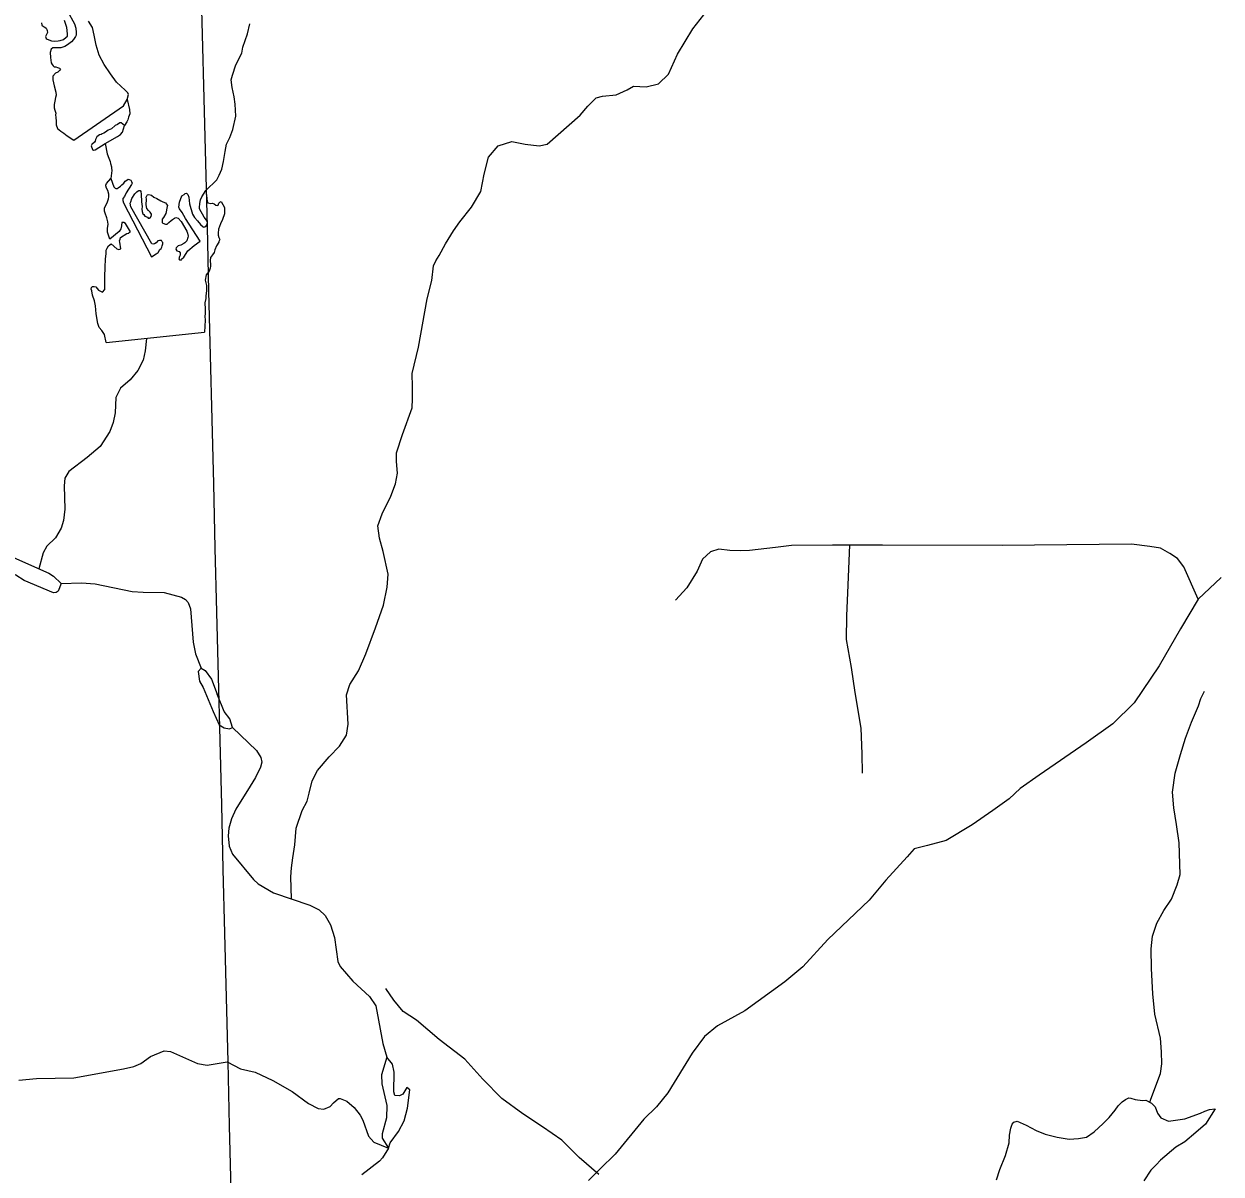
# Model space of a CAD drawing. Extents: x -19 to 366, y -4 to 359.
# Drawn here: x 142.109 to 143.365, y 187.329 to 188.535 of the extents above; entities that cross this region are included whole.
import ezdxf

# ---------------------------------------------------------------- set-up
doc = ezdxf.new("R2010")
doc.units = 0
for name, color, linetype in [('Level 35', 7, 'Continuous'), ('Level 45', 7, 'Continuous'), ('Level 60', 7, 'Continuous')]:
    doc.layers.add(name, color=color, linetype=linetype)

msp = doc.modelspace()

# ---------------------------------------------------------------- linework, layer by layer
at = {"layer": 'Level 35'}
for points in [[(142.3903, 187.6174), (142.3893, 187.6406), (142.3901, 187.6499), (142.3914, 187.6605), (142.3936, 187.674), (142.3952, 187.6916), (142.4012, 187.7101), (142.4067, 187.7198), (142.4086, 187.7284), (142.4119, 187.7412), (142.4174, 187.7521), (142.4296, 187.7663), (142.4406, 187.7777), (142.448, 187.7891), (142.4496, 187.8005), (142.4477, 187.8313), (142.4515, 187.8423), (142.4605, 187.8567), (142.468, 187.8744), (142.4784, 187.9018), (142.4866, 187.9253), (142.4904, 187.9444), (142.4914, 187.9581), (142.4862, 187.9816), (142.4826, 187.9959), (142.4808, 188.0086), (142.4852, 188.0213), (142.4945, 188.0397), (142.4991, 188.0527), (142.5015, 188.0639), (142.5002, 188.0761), (142.5002, 188.0854), (142.5065, 188.1044), (142.5167, 188.1325), (142.517, 188.142), (142.5169, 188.1544), (142.5168, 188.1684), (142.5232, 188.196), (142.5325, 188.2467), (142.5372, 188.2658), (142.5392, 188.2814), (142.5417, 188.2865), (142.5452, 188.2921), (142.5517, 188.3043), (142.5602, 188.3182), (142.5668, 188.3276), (142.579, 188.3429), (142.5886, 188.3594), (142.5924, 188.3776), (142.5967, 188.3954), (142.6071, 188.4071), (142.6214, 188.4116), (142.6354, 188.4089), (142.6498, 188.4073), (142.6584, 188.409), (142.6929, 188.4395), (142.701, 188.4488), (142.7099, 188.4576), (142.7164, 188.4592), (142.7307, 188.4606), (142.7421, 188.4659), (142.7488, 188.4698), (142.7621, 188.4689), (142.7752, 188.4723), (142.7857, 188.4824), (142.7952, 188.5033), (142.8112, 188.5299), (142.8305, 188.5544)], [(142.1277, 188.5361), (142.1283, 188.5338), (142.1298, 188.5324), (142.1312, 188.5318), (142.1327, 188.5305), (142.1335, 188.5292), (142.1337, 188.5281), (142.134, 188.526), (142.1332, 188.5241), (142.132, 188.522), (142.1326, 188.5199), (142.1339, 188.5192), (142.1385, 188.5174), (142.1419, 188.5171), (142.1453, 188.5172), (142.1474, 188.5178), (142.1511, 188.5188), (142.1539, 188.521), (142.1552, 188.5223), (142.1553, 188.5248), (142.1546, 188.5314), (142.152, 188.5387)], [(142.1552, 188.5485), (142.1626, 188.535), (142.1639, 188.5307), (142.1644, 188.5259), (142.1641, 188.5231), (142.1635, 188.5219), (142.1613, 188.5188), (142.1593, 188.5163), (142.155, 188.5132), (142.1522, 188.5114), (142.1483, 188.51), (142.1441, 188.5099), (142.1415, 188.5099), (142.1396, 188.51), (142.1381, 188.5085), (142.1371, 188.5052), (142.1374, 188.4999), (142.1381, 188.4944), (142.1391, 188.4926), (142.1402, 188.4911)], [(142.2177, 188.4558), (142.2191, 188.4612), (142.2183, 188.4629), (142.2156, 188.4656), (142.2065, 188.474), (142.2003, 188.4827), (142.1935, 188.4924), (142.1885, 188.5022), (142.1851, 188.5127), (142.1831, 188.5233), (142.1814, 188.5314), (142.1771, 188.5378)], [(142.3002, 188.3604), (142.3118, 188.3716), (142.3144, 188.3764), (142.3169, 188.3828), (142.3188, 188.3906), (142.3206, 188.4012), (142.3219, 188.4089), (142.3254, 188.4161), (142.3286, 188.4244), (142.3318, 188.4383), (142.3312, 188.451), (142.33, 188.4587), (142.3279, 188.4683), (142.327, 188.4763), (142.3282, 188.4812), (142.3319, 188.4923), (142.3381, 188.5042), (142.339, 188.5105), (142.3438, 188.5245), (142.3464, 188.5351)], [(142.1402, 188.4911), (142.141, 188.4901), (142.1429, 188.4902), (142.1448, 188.4895), (142.1469, 188.4888), (142.1477, 188.4876), (142.147, 188.4865), (142.1451, 188.4845), (142.1425, 188.4835), (142.1399, 188.4801), (142.1398, 188.4763), (142.1413, 188.4702), (142.143, 188.4634), (142.1432, 188.4602), (142.1427, 188.4579), (142.142, 188.4541), (142.1412, 188.4507), (142.1413, 188.4471), (142.1417, 188.4445), (142.1429, 188.4416), (142.1427, 188.4397), (142.1428, 188.4369), (142.1433, 188.4331), (142.1434, 188.4293), (142.1448, 188.4254), (142.1481, 188.4224), (142.1513, 188.4204), (142.1548, 188.4178), (142.1617, 188.413)], [(142.1617, 188.413), (142.2139, 188.4491), (142.2177, 188.4558)], [(142.2177, 188.4558), (142.2202, 188.4453), (142.2205, 188.4408), (142.2193, 188.4371), (142.2186, 188.4344), (142.2173, 188.4323), (142.2151, 188.4286)], [(142.2151, 188.4286), (142.2115, 188.4312), (142.21, 188.4314), (142.2076, 188.4296), (142.205, 188.4284), (142.2013, 188.4251), (142.1977, 188.4235), (142.1951, 188.4214), (142.1934, 188.4206), (142.1914, 188.4198), (142.1904, 188.4192), (142.1886, 188.4188), (142.186, 188.4166), (142.1845, 188.4139), (142.1842, 188.412), (142.1833, 188.4109), (142.1805, 188.4087), (142.1801, 188.4072), (142.1812, 188.4034), (142.1825, 188.4025), (142.1842, 188.4031), (142.1948, 188.4098), (142.2075, 188.4169), (142.2106, 188.4191), (142.2127, 188.4214), (142.2151, 188.4286)], [(142.1948, 188.4098), (142.1969, 188.3987), (142.1986, 188.3941), (142.2, 188.3906), (142.2004, 188.3885), (142.2012, 188.3853), (142.2014, 188.3838), (142.2017, 188.3813), (142.2006, 188.3731)], [(142.1956, 188.2008), (142.1939, 188.2095), (142.191, 188.2134), (142.1883, 188.2166), (142.1871, 188.2209), (142.1851, 188.2311), (142.1846, 188.2395), (142.1835, 188.2448), (142.1815, 188.2506), (142.1808, 188.2551), (142.1798, 188.257), (142.1802, 188.2587), (142.1813, 188.2595), (142.1831, 188.2597), (142.1847, 188.2592), (142.1876, 188.2558), (142.191, 188.254), (142.1918, 188.2537), (142.1942, 188.2566), (142.1944, 188.2621), (142.1944, 188.2698), (142.1946, 188.2801), (142.195, 188.2884), (142.1958, 188.2943), (142.1957, 188.2977), (142.1966, 188.3), (142.198, 188.3023), (142.201, 188.3045), (142.2068, 188.2993), (142.2091, 188.2986), (142.211, 188.299), (142.21, 188.3062), (142.2096, 188.3077), (142.2103, 188.3093), (142.2109, 188.311), (142.2174, 188.3153), (142.2194, 188.3157), (142.22, 188.3163), (142.2213, 188.3171), (142.216, 188.3257), (142.2141, 188.3268), (142.2122, 188.3269), (142.2114, 188.321), (142.2112, 188.3203), (142.2094, 188.3174), (142.1996, 188.3092), (142.197, 188.3165), (142.1972, 188.3207), (142.1977, 188.3247), (142.1975, 188.3274), (142.1964, 188.3317), (142.1948, 188.3366), (142.194, 188.3387), (142.1939, 188.3419), (142.1955, 188.3448), (142.1968, 188.3473), (142.1982, 188.3517), (142.1984, 188.3537), (142.1985, 188.3564), (142.1975, 188.3604), (142.1961, 188.3628), (142.1955, 188.3652), (142.1954, 188.366), (142.196, 188.3677), (142.2006, 188.3731), (142.2038, 188.3641), (142.2051, 188.3628), (142.2059, 188.3623), (142.2074, 188.3625), (142.2083, 188.3633), (142.2108, 188.365), (142.2121, 188.3662), (142.2141, 188.3679), (142.2157, 188.3701), (142.2183, 188.3718), (142.2187, 188.3722), (142.22, 188.3719), (142.2216, 188.3711), (142.2224, 188.3698), (142.223, 188.3681), (142.2224, 188.3666), (142.2168, 188.3578), (142.2148, 188.3539), (142.2131, 188.3518), (142.2132, 188.3497), (142.2138, 188.3473), (142.2431, 188.2908), (142.2483, 188.294), (142.2501, 188.2954), (142.2521, 188.2984), (142.2534, 188.2994), (142.2542, 188.3008), (142.2545, 188.3023), (142.2552, 188.3044), (142.255, 188.3059), (142.2546, 188.3065), (142.2538, 188.308), (142.2515, 188.3079), (142.25, 188.3075), (142.248, 188.3056), (142.2465, 188.3044)], [(142.2465, 188.3044), (142.245, 188.304), (142.2437, 188.3045), (142.2216, 188.3433), (142.2208, 188.3469), (142.2217, 188.3486), (142.2228, 188.3518), (142.2259, 188.3568), (142.2279, 188.359), (142.2292, 188.3601), (142.2299, 188.3605), (142.2313, 188.3604), (142.2322, 188.3592), (142.2323, 188.3566), (142.2327, 188.3486), (142.2333, 188.3435), (142.233, 188.3407), (142.2335, 188.3382), (142.2341, 188.336), (142.2352, 188.3352), (142.2364, 188.3335), (142.2389, 188.3323), (142.2399, 188.3315), (142.2412, 188.3312), (142.2419, 188.3318), (142.2428, 188.3331), (142.2434, 188.3347), (142.2432, 188.3354), (142.2418, 188.3377), (142.2402, 188.3395), (142.2385, 188.3414), (142.2378, 188.3453), (142.2381, 188.3514), (142.2378, 188.3533), (142.2386, 188.3554), (142.2389, 188.3558), (142.2406, 188.3562), (142.2431, 188.3555), (142.2456, 188.3535), (142.249, 188.3518), (142.253, 188.3495), (142.2551, 188.3486), (142.2578, 188.3473), (142.26, 188.3447), (142.2598, 188.3434), (142.2583, 188.3363), (142.2559, 188.3319), (142.2546, 188.3304), (142.2545, 188.3267), (142.2551, 188.3262), (142.258, 188.3249), (142.2596, 188.3252), (142.2613, 188.3267), (142.2639, 188.3289), (142.2654, 188.33), (142.2673, 188.3312), (142.2689, 188.3322), (142.2714, 188.3315), (142.2745, 188.328), (142.2802, 188.3177), (142.281, 188.3156), (142.2818, 188.3126), (142.2815, 188.3109), (142.2803, 188.3076), (142.2782, 188.3055), (142.2771, 188.3049), (142.2739, 188.3029), (142.2713, 188.3023), (142.2702, 188.3013), (142.2693, 188.3002), (142.2689, 188.2988), (142.2699, 188.2969), (142.2724, 188.2964), (142.2732, 188.2951), (142.2732, 188.2927), (142.2725, 188.2911), (142.272, 188.2886), (142.2726, 188.2875), (142.2745, 188.2872), (142.2748, 188.2883), (142.2771, 188.2905), (142.2813, 188.2972), (142.2879, 188.3027), (142.2942, 188.3073), (142.2788, 188.3311), (142.2754, 188.3373), (142.2725, 188.3412), (142.2721, 188.3429), (142.2725, 188.3482), (142.2752, 188.3549), (142.2774, 188.3563), (142.2786, 188.3571), (142.2801, 188.3577), (142.2814, 188.3562), (142.2826, 188.3534), (142.2831, 188.3464), (142.2862, 188.3356), (142.2884, 188.3319), (142.2915, 188.3287), (142.2948, 188.3246), (142.2973, 188.3224)], [(142.2973, 188.3224), (142.2981, 188.322), (142.2992, 188.3221), (142.3007, 188.3234), (142.3016, 188.3246), (142.3019, 188.3274), (142.3011, 188.3291), (142.2984, 188.3323), (142.2937, 188.3411), (142.2936, 188.3426), (142.2941, 188.3466), (142.2948, 188.3506), (142.296, 188.3538), (142.3002, 188.3604), (142.3013, 188.3524), (142.3018, 188.3485), (142.3024, 188.3475), (142.3054, 188.3467), (142.3073, 188.3469), (142.309, 188.3462), (142.3106, 188.3449), (142.3125, 188.3447), (142.3132, 188.3451), (142.3139, 188.3472), (142.3148, 188.348), (142.3165, 188.3488), (142.3199, 188.3426), (142.32, 188.3385), (142.3198, 188.3358), (142.3179, 188.3299), (142.3157, 188.3253), (142.3136, 188.3199), (142.3133, 188.3155), (142.3132, 188.3136), (142.314, 188.311), (142.3148, 188.3089), (142.3139, 188.307), (142.3139, 188.3061), (142.3115, 188.3024), (142.3096, 188.298), (142.3089, 188.2953), (142.3074, 188.2929), (142.3052, 188.29), (142.3049, 188.2869), (142.305, 188.2824), (142.305, 188.281), (142.3047, 188.2789), (142.3037, 188.2757), (142.3007, 188.2718), (142.2997, 188.2663), (142.301, 188.2607), (142.3011, 188.255), (142.3003, 188.25), (142.3004, 188.247), (142.2993, 188.2426), (142.2995, 188.236), (142.2996, 188.231), (142.2991, 188.2286), (142.2994, 188.2244), (142.2987, 188.2117)], [(142.2379, 188.2053), (142.2366, 188.1923), (142.2344, 188.1824), (142.2291, 188.1714), (142.2208, 188.1619), (142.2106, 188.1532), (142.206, 188.1433), (142.2053, 188.1273), (142.203, 188.1171), (142.1996, 188.1076), (142.1894, 188.0917), (142.1758, 188.0803), (142.1565, 188.0655), (142.1524, 188.0586), (142.1516, 188.0507), (142.1524, 188.026), (142.1509, 188.0142), (142.1486, 188.0063), (142.1425, 187.996), (142.1335, 187.9873), (142.1297, 187.9804), (142.1252, 187.9636)], [(142.1956, 188.2008), (142.2987, 188.2117)], [(142.076, 187.9793), (142.076, 187.9823), (142.0858, 187.9812), (142.1354, 187.9592), (142.1406, 187.9558), (142.1486, 187.9482), (142.1452, 187.9402), (142.1433, 187.9387), (142.1403, 187.9383), (142.1097, 187.9512), (142.101, 187.9569), (142.0847, 187.9656), (142.0794, 187.971), (142.076, 187.9793)], [(142.1486, 187.9482), (142.1697, 187.9489), (142.1841, 187.9478), (142.223, 187.9398), (142.2344, 187.939), (142.2567, 187.9387), (142.2748, 187.9337), (142.279, 187.9314), (142.2816, 187.9284), (142.2843, 187.9216), (142.2869, 187.8866), (142.2895, 187.8745), (142.2952, 187.8593), (142.2994, 187.857), (142.3062, 187.8479), (142.3122, 187.832)], [(142.2952, 187.8593), (142.2922, 187.8559), (142.2937, 187.8456), (142.2975, 187.8392), (142.3081, 187.8138)], [(142.3081, 187.8138), (142.3144, 187.8001), (142.3195, 187.7967), (142.3252, 187.7956), (142.3282, 187.7971), (142.3253, 187.8064), (142.3196, 187.8138), (142.3122, 187.832)], [(143.2904, 187.404), (143.2917, 187.4073), (143.3017, 187.4344), (143.303, 187.4445), (143.3029, 187.4572), (143.3018, 187.4715), (143.2958, 187.4965), (143.2936, 187.5178), (143.2922, 187.5444), (143.2918, 187.5649), (143.2932, 187.5784), (143.2978, 187.5921), (143.3052, 187.6051), (143.3134, 187.6171), (143.3192, 187.632), (143.3223, 187.643), (143.3214, 187.6762), (143.3187, 187.6956), (143.3156, 187.713), (143.3142, 187.7293), (143.317, 187.7492), (143.3229, 187.769), (143.328, 187.786), (143.3343, 187.8026), (143.3417, 187.8198), (143.3441, 187.8277), (143.348, 187.8352)], [(142.3282, 187.7971), (142.3534, 187.7729), (142.3581, 187.7657), (142.3591, 187.7608), (142.3576, 187.7555), (142.3525, 187.7446), (142.3467, 187.7357), (142.3318, 187.7115), (142.3273, 187.7014), (142.3245, 187.6916), (142.3236, 187.6834), (142.3246, 187.6726), (142.3282, 187.6644), (142.3501, 187.6379), (142.3553, 187.6332), (142.3713, 187.6238), (142.4095, 187.611), (142.4192, 187.606), (142.4253, 187.6001), (142.431, 187.5901), (142.4354, 187.577), (142.4389, 187.5517), (142.4412, 187.5464), (142.4546, 187.5311), (142.4721, 187.5152), (142.4786, 187.5054), (142.4858, 187.4659), (142.4902, 187.4515), (142.4844, 187.4329), (142.485, 187.4236), (142.49, 187.4008), (142.4899, 187.3877), (142.4852, 187.3712), (142.4851, 187.3666), (142.4918, 187.356), (142.4857, 187.3458), (142.4823, 187.3425), (142.4638, 187.3282)], [(142.104, 187.4273), (142.1225, 187.4292), (142.1618, 187.4296), (142.214, 187.4391), (142.2249, 187.4417), (142.2321, 187.4448), (142.2423, 187.452), (142.2567, 187.4581), (142.2631, 187.4573), (142.2914, 187.4448), (142.3016, 187.4429), (142.3228, 187.4467)], [(142.3228, 187.4467), (142.3368, 187.4393), (142.352, 187.4356), (142.3706, 187.4271), (142.3908, 187.4154), (142.4079, 187.403), (142.4182, 187.3975), (142.4242, 187.3968), (142.4307, 187.3998), (142.4341, 187.4034), (142.4394, 187.4082), (142.4413, 187.408), (142.4481, 187.4052), (142.4559, 187.3988), (142.4622, 187.3905), (142.4649, 187.3853), (142.4708, 187.3685), (142.4766, 187.3622), (142.4918, 187.356), (142.4936, 187.3617), (142.5023, 187.3735), (142.5083, 187.3846), (142.5119, 187.3979), (142.5141, 187.4171), (142.5112, 187.4197), (142.5069, 187.4127), (142.5033, 187.4108), (142.4985, 187.4113), (142.4974, 187.4151), (142.4979, 187.4358), (142.4961, 187.444), (142.4902, 187.4515)], [(143.1298, 187.3228), (143.1333, 187.3338), (143.139, 187.3483), (143.1431, 187.3615), (143.1434, 187.3695), (143.1447, 187.377), (143.1463, 187.381), (143.148, 187.3832), (143.1513, 187.3843), (143.1609, 187.38), (143.1712, 187.3744), (143.1808, 187.3707), (143.1933, 187.3674), (143.2061, 187.3656), (143.2156, 187.3662), (143.224, 187.3677), (143.2321, 187.3733), (143.2415, 187.382), (143.2479, 187.388), (143.2543, 187.396), (143.2574, 187.4003), (143.2617, 187.4046), (143.2649, 187.4072), (143.2686, 187.4087), (143.2706, 187.4083), (143.2752, 187.4072), (143.2829, 187.4059), (143.2862, 187.4062), (143.2922, 187.4031), (143.2961, 187.3994), (143.2986, 187.3927), (143.3021, 187.3877), (143.31, 187.3843), (143.3273, 187.3867), (143.3437, 187.3926), (143.3483, 187.3948), (143.3533, 187.3964), (143.359, 187.3973), (143.3488, 187.3813), (143.339, 187.3724), (143.3274, 187.3625), (143.3179, 187.3572), (143.3017, 187.3433), (143.2972, 187.3386), (143.2916, 187.3328), (143.2844, 187.3218)]]:
    msp.add_lwpolyline(points, dxfattribs=at)
at = {"layer": 'Level 45'}
for points in [[(143.3413, 187.9316), (143.3264, 187.9658), (143.3196, 187.9745), (143.3114, 187.9798), (143.3018, 187.9852), (143.2907, 187.9871), (143.2713, 187.9895), (143.1357, 187.9881), (143.0102, 187.9885), (142.9575, 187.9885), (142.9146, 187.9881), (142.8977, 187.9861), (142.8707, 187.9827), (142.861, 187.9823), (142.8499, 187.9827), (142.8383, 187.9842), (142.8296, 187.9813), (142.8214, 187.9736), (142.8156, 187.961), (142.805, 187.9436), (142.7929, 187.9306)], [(142.9754, 187.9885), (142.9735, 187.9383), (142.9725, 187.9142), (142.972, 187.8895), (142.9773, 187.8601), (142.9812, 187.834), (142.9875, 187.7963), (142.9884, 187.7697), (142.9889, 187.7494)], [(143.3653, 187.9545), (143.3413, 187.9316), (143.3226, 187.9006), (143.3003, 187.862), (143.274, 187.8232), (143.2518, 187.801), (143.2237, 187.7811), (143.1745, 187.7471), (143.1546, 187.7331), (143.1429, 187.7225), (143.126, 187.7102), (143.1043, 187.695), (143.0768, 187.6786), (143.0575, 187.6733), (143.0435, 187.6698), (143.0359, 187.6616), (143.0136, 187.637), (142.9961, 187.616), (142.9528, 187.575), (142.9264, 187.5463), (142.9077, 187.5305), (142.8656, 187.5), (142.8369, 187.4842), (142.8235, 187.4731), (142.8106, 187.4555), (142.7848, 187.414), (142.7731, 187.3993), (142.7597, 187.3865), (142.7298, 187.3496), (142.714, 187.3344), (142.7018, 187.3221)], [(142.7127, 187.3285), (142.6919, 187.3461), (142.6738, 187.3643), (142.6535, 187.3782), (142.6327, 187.3921), (142.6108, 187.4081), (142.591, 187.4284), (142.5718, 187.4492), (142.5451, 187.4701), (142.5211, 187.4904), (142.5072, 187.4994), (142.4976, 187.5112), (142.489, 187.5235)]]:
    msp.add_lwpolyline(points, dxfattribs=at)
at = {"layer": 'Level 60'}
for points in [[(146.7783, 1.697), (146.5788, 10.3131), (146.3785, 18.9294), (146.1776, 27.5458), (145.9759, 36.1624), (145.7736, 44.7791), (145.5705, 53.396), (145.3668, 62.013), (145.1624, 70.6301), (144.9572, 79.2474), (144.7514, 87.8648), (144.5449, 96.4823), (144.3377, 105.1), (144.1299, 113.7179), (143.9213, 122.3359), (143.712, 130.954), (143.5021, 139.5723), (143.2915, 148.1907), (143.0802, 156.8092), (142.8682, 165.4279), (142.6555, 174.0468), (142.4422, 182.6658), (142.2282, 191.2849), (142.0135, 199.9042), (141.7981, 208.5236), (141.582, 217.1432), (141.3653, 225.7629), (141.1479, 234.3828), (140.9298, 243.0028), (140.711, 251.623), (140.4916, 260.2433), (140.2715, 268.8638), (140.0508, 277.4844), (139.8293, 286.1051), (139.6072, 294.726), (139.3845, 303.3471), (139.161, 311.9683), (138.937, 320.5896), (138.7122, 329.2111), (138.4868, 337.8328), (138.2607, 346.4546)], [(0, 180.8999), (7.1228, 180.9044), (14.2457, 180.9176), (21.3685, 180.9397), (28.4912, 180.9706), (35.614, 181.0103), (42.7366, 181.0589), (49.8592, 181.1163), (56.9818, 181.1825), (64.1042, 181.2575), (71.2266, 181.3414), (78.3488, 181.4341), (85.4709, 181.5357), (92.5929, 181.646), (99.7147, 181.7652), (106.8364, 181.8933), (113.9579, 182.0301), (121.0793, 182.1758), (128.2005, 182.3303), (135.3214, 182.4936), (142.4422, 182.6658), (149.5627, 182.8468), (156.683, 183.0366), (163.8031, 183.2352), (170.9229, 183.4427), (178.0425, 183.659), (185.1617, 183.8841), (192.2807, 184.1181), (199.3994, 184.3608), (206.5178, 184.6124), (213.6359, 184.8728), (220.7537, 185.1421), (227.8711, 185.4201), (234.9881, 185.707), (242.1048, 186.0027), (249.2212, 186.3073), (256.3371, 186.6206), (263.4526, 186.9428), (270.5678, 187.2738), (277.6825, 187.6136), (284.7968, 187.9622), (291.9107, 188.3197), (299.0241, 188.6859), (306.1371, 189.061), (313.2495, 189.4449), (320.3615, 189.8377), (327.4731, 190.2392), (334.5841, 190.6495), (341.6946, 191.0687)]]:
    msp.add_spline(points, degree=3, dxfattribs=at)

doc.saveas('drawing.dxf')
